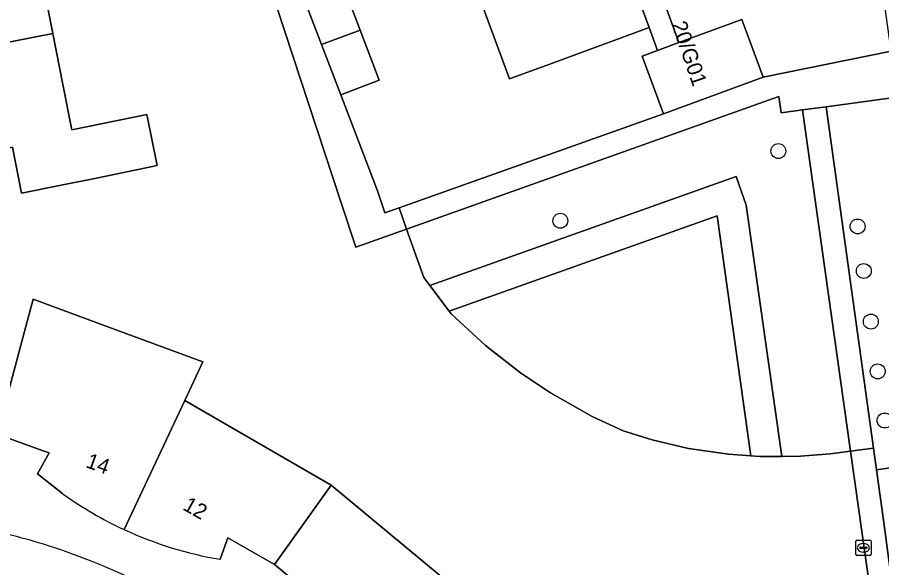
# Model space of a CAD drawing. Extents: x 159053 to 160042, y 380449 to 381423.
# Drawn here: x 159497 to 159553.7, y 380883 to 380919.1 of the extents above; entities that cross this region are included whole.
import ezdxf

# ---------------------------------------------------------------- set-up
doc = ezdxf.new("R2010")
doc.units = 0
for name, color, linetype in [('IMGEO_Boom', 7, 'Continuous'), ('IMGEO_Erf', 7, 'Continuous'), ('IMGEO_Groenvoorziening', 7, 'Continuous'), ('IMGEO_Pand', 7, 'Continuous'), ('IMGEO_Pand_nummerreeks', 7, 'Continuous'), ('IMGEO_Rijbaan_lokaal_open', 7, 'Continuous'), ('IMGEO_Rioolput', 7, 'Continuous'), ('IMGEO_Voetpad_open', 7, 'Continuous')]:
    doc.layers.add(name, color=color, linetype=linetype)

msp = doc.modelspace()

# ---------------------------------------------------------------- linework, layer by layer
at = {"layer": 'IMGEO_Boom'}
for centre in [(159546.925, 380910.351), (159532.628, 380905.779), (159552.124, 380905.406), (159552.53, 380902.484), (159552.992, 380899.166), (159553.446, 380895.897), (159553.894, 380892.678)]:
    msp.add_circle(centre, 0.489, dxfattribs=at)
at = {"layer": 'IMGEO_Erf'}
for points in [[(159498.07, 380924.515), (159499.34, 380918.065), (159500, 380914.713), (159500.584, 380911.746), (159505.503, 380912.747), (159506.185, 380909.395), (159502.201, 380908.584), (159500, 380908.136), (159497.301, 380907.587), (159496.703, 380910.605), (159492.772, 380909.815), (159491.441, 380916.505), (159490.164, 380922.924)], [(159558.918, 380839.284), (159551.664, 380890.669), (159550.324, 380890.488), (159548.378, 380890.332), (159547.152, 380890.326), (159545.722, 380890.318), (159545.127, 380890.36), (159543.655, 380890.464), (159541.042, 380890.85), (159538.641, 380891.409), (159536.753, 380891.994), (159534.72, 380892.946), (159531.982, 380894.488), (159530.018, 380895.803), (159527.717, 380897.601), (159525.48, 380899.67), (159525.341, 380899.853), (159524.073, 380901.524), (159523.668, 380902.058), (159522.547, 380905.226), (159519.227, 380904.043), (159518.266, 380906.963), (159512.967, 380923.067)], [(159517.885, 380922.554), (159519.511, 380918.284), (159520.758, 380915.009), (159518.229, 380914.047), (159520.631, 380907.741), (159521.109, 380906.289), (159522.052, 380906.625), (159539.398, 380912.796), (159538.004, 380916.584), (159538.994, 380916.949), (159538.459, 380918.454), (159532.114, 380916.118), (159529.297, 380915.081), (159528.271, 380917.871), (159527.09, 380921.081)], [(159500, 380887.872), (159498.336, 380889.178), (159499.11, 380890.546), (159498.705, 380890.693), (159495.677, 380891.788), (159497.327, 380897.94), (159498.048, 380900.63), (159502.961, 380898.82), (159509.178, 380896.53), (159508, 380893.993), (159517.592, 380888.432), (159526.109, 380881.368), (159533.241, 380872.87)], [(159515.347, 380880.028), (159516.522, 380881.044), (159513.892, 380883.235), (159510.816, 380884.987), (159510.323, 380883.572)]]:
    msp.add_lwpolyline(points, dxfattribs=at)
for centre, radius, start, end in [((159514.386, 380907.895), 24.655, 234.3048, 245.177), ((159486.052, 380843.443), 43.026, 71.0836, 77.0537), ((159514.43, 380907.975), 24.746, 245.1611, 260.4466), ((159486.084, 380843.565), 42.9, 31.404, 71.071)]:
    msp.add_arc(centre, radius, start, end, dxfattribs=at)
at = {"layer": 'IMGEO_Groenvoorziening'}
for points in [[(159558.304, 380890.167), (159555.695, 380908.976), (159570.795, 380911.011), (159570.731, 380911.526), (159570.612, 380912.49), (159570.184, 380915.974), (159554.867, 380913.913), (159553.579, 380913.74), (159550.053, 380913.261), (159553.159, 380890.871), (159553.356, 380889.448), (159555.83, 380889.792)], [(159523.668, 380902.058), (159524.073, 380901.524), (159544.155, 380908.682), (159544.826, 380906.798), (159547.152, 380890.326), (159548.378, 380890.332), (159550.324, 380890.488), (159551.664, 380890.669), (159549.185, 380908.224), (159548.504, 380913.051), (159547.117, 380912.855), (159546.966, 380913.93), (159546.578, 380913.792), (159522.547, 380905.226)], [(159525.341, 380899.853), (159542.903, 380906.113), (159545.127, 380890.36), (159545.722, 380890.318), (159547.152, 380890.326), (159544.826, 380906.798), (159544.155, 380908.682), (159524.073, 380901.524)], [(159545.127, 380890.36), (159542.903, 380906.113), (159525.341, 380899.853), (159525.48, 380899.67), (159527.717, 380897.601), (159530.018, 380895.803), (159531.982, 380894.488), (159534.72, 380892.946), (159536.753, 380891.994), (159538.641, 380891.409), (159541.042, 380890.85), (159543.655, 380890.464)]]:
    msp.add_lwpolyline(points, close=True, dxfattribs=at)
at = {"layer": 'IMGEO_Pand'}
for points in [[(159499.34, 380918.065), (159498.07, 380924.515), (159490.164, 380922.924), (159491.441, 380916.505)], [(159536.248, 380924.458), (159529.905, 380922.118), (159527.09, 380921.081), (159528.271, 380917.871), (159529.297, 380915.081), (159532.114, 380916.118), (159538.459, 380918.454)], [(159519.511, 380918.284), (159517.885, 380922.554), (159515.356, 380921.591), (159516.972, 380917.347)], [(159538.994, 380916.949), (159538.004, 380916.584), (159539.398, 380912.796), (159545.92, 380915.197), (159544.525, 380918.985), (159540.399, 380917.466)], [(159519.511, 380918.284), (159516.972, 380917.347), (159518.229, 380914.047), (159520.758, 380915.009)], [(159499.34, 380918.065), (159491.441, 380916.505), (159492.772, 380909.815), (159496.703, 380910.605), (159497.301, 380907.587), (159500, 380908.136), (159502.201, 380908.584), (159506.185, 380909.395), (159505.503, 380912.747), (159500.584, 380911.746), (159500, 380914.713)], [(159555.83, 380889.792), (159553.356, 380889.448), (159553.837, 380885.99), (159554.18, 380883.516), (159558.304, 380884.09), (159557.911, 380886.912), (159556.262, 380886.683)]]:
    msp.add_lwpolyline(points, close=True, dxfattribs=at)
for points in [[(159508, 380893.993), (159509.178, 380896.53), (159502.961, 380898.82), (159498.048, 380900.63), (159497.327, 380897.94), (159495.677, 380891.788), (159498.705, 380890.693), (159499.11, 380890.546), (159498.336, 380889.178), (159500, 380887.872)], [(159504.035, 380885.518), (159508, 380893.993)], [(159510.323, 380883.572), (159510.816, 380884.987), (159513.892, 380883.235), (159517.592, 380888.432), (159508, 380893.993), (159504.035, 380885.518)], [(159519.394, 380874.718), (159526.109, 380881.368), (159517.592, 380888.432), (159513.892, 380883.235), (159516.522, 380881.044), (159515.347, 380880.028)]]:
    msp.add_lwpolyline(points, dxfattribs=at)
for centre, radius, start, end in [((159514.386, 380907.895), 24.655, 234.3048, 245.177), ((159514.43, 380907.975), 24.746, 245.1611, 260.4466)]:
    msp.add_arc(centre, radius, start, end, dxfattribs=at)
at = {"layer": 'IMGEO_Rijbaan_lokaal_open'}
msp.add_lwpolyline([(159523.623, 380963.67), (159540.399, 380917.466), (159544.525, 380918.985), (159545.92, 380915.197), (159554.315, 380916.905), (159553.779, 380920.87), (159557.786, 380921.412), (159551.745, 380966.134), (159548.264, 380965.623), (159549.182, 380958.96), (159552.427, 380935.06), (159552.712, 380932.815)], dxfattribs=at)
at = {"layer": 'IMGEO_Rioolput'}
for p, q in [((159552.001, 380883.9), (159552.001, 380884.752)), ((159552.076, 380884.826), (159552.928, 380884.826)), ((159553.002, 380884.752), (159553.002, 380883.9)), ((159552.26, 380884.32), (159552.26, 380884.332)), ((159552.698, 380884.283), (159552.3, 380884.283)), ((159552.303, 380884.369), (159552.701, 380884.369)), ((159552.489, 380884.606), (159552.514, 380884.606)), ((159552.744, 380884.332), (159552.744, 380884.32)), ((159552.928, 380883.826), (159552.076, 380883.826)), ((159552.512, 380884.046), (159552.487, 380884.046))]:
    msp.add_line(p, q, dxfattribs=at)
for points in [[(159552.001, 380883.9), (159552.001, 380884.752)], [(159552.076, 380884.826), (159552.928, 380884.826)], [(159553.002, 380884.752), (159553.002, 380883.9)], [(159552.928, 380883.826), (159552.076, 380883.826)]]:
    msp.add_lwpolyline(points, dxfattribs=at)
for centre, radius, start, end in [((159552.078, 380884.75), 0.0765, 91.552, 178.448), ((159552.078, 380884.75), 0.0765, 91.552, 178.448), ((159552.926, 380884.75), 0.0765, 1.552, 88.448), ((159552.926, 380884.75), 0.0765, 1.552, 88.448), ((159552.3, 380884.329), 0.0403, 85.8775, 175.7526), ((159552.297, 380884.319), 0.0366, 178.938, 274.7102), ((159552.701, 380884.326), 0.043, 264.8664, 352.4533), ((159552.705, 380884.331), 0.0386, 1.7309, 96.639), ((159552.078, 380883.902), 0.0765, 181.552, 268.448), ((159552.078, 380883.902), 0.0765, 181.552, 268.448), ((159552.926, 380883.902), 0.0765, 271.552, 358.448), ((159552.926, 380883.902), 0.0765, 271.552, 358.448)]:
    msp.add_arc(centre, radius, start, end, dxfattribs=at)
for centre, major_axis, ratio, start_param, end_param in [((159552.488, 380884.326), (-0.387, 0.002), 0.722429, 4.712389, 7.853982), ((159552.513, 380884.326), (-0.39, 0.002), 0.717154, 1.570796, 4.712389)]:
    msp.add_ellipse(centre, major_axis=major_axis, ratio=ratio, start_param=start_param, end_param=end_param, dxfattribs=at)
at = {"layer": 'IMGEO_Voetpad_open'}
for points in [[(159525.105, 380978.454), (159519.959, 380980.132), (159519.994, 380980.007), (159517.338, 380978.968), (159517.813, 380977.728), (159516.781, 380977.333), (159518.989, 380971.335), (159521.147, 380965.475), (159523.304, 380959.616), (159525.461, 380953.756), (159527.619, 380947.897), (159529.776, 380942.038), (159531.933, 380936.178), (159534.091, 380930.319), (159536.248, 380924.458), (159538.459, 380918.454), (159538.994, 380916.949), (159540.399, 380917.466), (159523.623, 380963.67)], [(159512.967, 380923.067), (159518.266, 380906.963), (159519.227, 380904.043), (159522.547, 380905.226), (159522.052, 380906.625), (159521.109, 380906.289), (159520.631, 380907.741), (159518.229, 380914.047), (159516.972, 380917.347), (159515.356, 380921.591)], [(159554.315, 380916.905), (159545.92, 380915.197), (159539.398, 380912.796), (159522.052, 380906.625), (159522.547, 380905.226), (159546.578, 380913.792), (159546.966, 380913.93), (159547.117, 380912.855), (159548.504, 380913.051), (159550.053, 380913.261), (159553.579, 380913.74), (159554.867, 380913.913)]]:
    msp.add_lwpolyline(points, dxfattribs=at)
for points in [[(159550.053, 380913.261), (159548.504, 380913.051), (159549.185, 380908.224), (159551.664, 380890.669), (159553.159, 380890.871)], [(159556.695, 380865.443), (159556.188, 380869.089), (159555.507, 380873.964), (159555.024, 380877.435), (159554.516, 380881.092), (159554.18, 380883.516), (159553.837, 380885.99), (159553.356, 380889.448), (159553.159, 380890.871), (159551.664, 380890.669), (159558.918, 380839.284), (159560.256, 380839.547), (159559.753, 380843.688), (159559.478, 380845.465), (159558.844, 380850.011), (159558.365, 380853.455), (159557.856, 380857.117), (159557.176, 380861.984)]]:
    msp.add_lwpolyline(points, close=True, dxfattribs=at)
for centre, radius, start, end in [((159486.052, 380843.443), 43.026, 71.0836, 77.0537), ((159486.084, 380843.565), 42.9, 31.404, 71.071)]:
    msp.add_arc(centre, radius, start, end, dxfattribs=at)

# ---------------------------------------------------------------- texts
at = {"layer": 'IMGEO_Pand_nummerreeks'}
for s, rotation, p in [('20/G01', 288.9246, (159539.911, 380918.678)), ('14', 340.1126, (159501.448, 380889.63)), ('12', 330.4541, (159507.804, 380886.865))]:
    msp.add_text(s, height=1, rotation=rotation, dxfattribs=at).set_placement(p)

doc.saveas('drawing.dxf')
